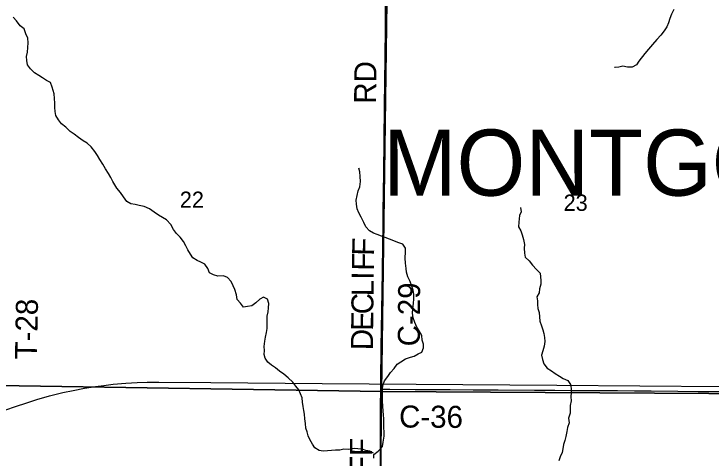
# Model space of a CAD drawing. Extents: x 1584893 to 1934202, y 663575 to 1091909.
# Drawn here: x 1729310 to 1738805, y 941991 to 948034 of the extents above; entities that cross this region are included whole.
import ezdxf

# ---------------------------------------------------------------- set-up
doc = ezdxf.new("R2010")
doc.units = 0
for name, color, linetype in [('GM_X_County_Road', 7, 'Continuous'), ('GM_X_County_Road_Text', 7, 'Continuous'), ('GM_X_Minor_River', 7, 'Continuous'), ('GM_X_Rail_Line', 7, 'Continuous'), ('GM_X_Section', 7, 'Continuous'), ('GM_X_Section_Text', 7, 'Continuous'), ('GM_X_Township_Road_Text', 7, 'Continuous'), ('GM_X_Township_Text', 7, 'Continuous')]:
    doc.layers.add(name, color=color, linetype=linetype)

msp = doc.modelspace()

# ---------------------------------------------------------------- linework, layer by layer
at = {"layer": 'GM_X_County_Road'}
for points in [[(1734307.9, 943007.4), (1734311.8, 943525.3), (1734315.9, 943722.1), (1734320.1, 944017.3), (1734323.4, 944246.9), (1734329.4, 944542.2), (1734334, 944886.7), (1734337.7, 945165.5), (1734340.4, 945378.8), (1734343.1, 945575.6), (1734346.9, 945903.7), (1734352.4, 946281), (1734353.6, 946428.6), (1734356.4, 946658.3), (1734358.2, 946789.5), (1734361.3, 947101.3), (1734365, 947445.7), (1734369.6, 947839.5), (1734373.1, 948085.5), (1734373.6, 948209.7)], [(1734306, 942928.9), (1734307.9, 943007.4)], [(1734278.2, 939895.5), (1734278.7, 939953.1), (1734279.9, 940084.1), (1734286.5, 940460.7), (1734292.5, 940739), (1734297.1, 941066.4), (1734299.9, 941377.3), (1734301.5, 941557.4), (1734302.8, 942245.2), (1734304.6, 942507.2), (1734304.3, 942736.5), (1734306.1, 942883.8), (1734306, 942928.9)], [(1734306, 942928.9), (1734349.5, 942929.2), (1734431.6, 942929.9), (1734775.9, 942925.9), (1735251.5, 942922.9), (1735563, 942921), (1735907.4, 942917.5), (1736399.3, 942914.7), (1736678, 942912.7), (1736907.6, 942911.4), (1737137.2, 942910), (1737399.4, 942908.5), (1737530.7, 942908.5), (1737760.2, 942905.3), (1737989.8, 942904.6), (1738350.5, 942900.4), (1738629.2, 942898.2), (1738940.8, 942896.5)]]:
    msp.add_lwpolyline(points, dxfattribs=at)
at = {"layer": 'GM_X_Minor_River'}
for points in [[(1738296.6, 948095), (1738265.5, 948029.4), (1738244.5, 947971.6), (1738225.5, 947911.8), (1738202.7, 947860), (1738167.7, 947804.5), (1738120.7, 947747.1), (1738067.6, 947687.8), (1738008.4, 947616.7), (1737951.3, 947553.4), (1737904.3, 947496.1), (1737822.5, 947393.2), (1737789.6, 947341.6), (1737731, 947310.5), (1737668.9, 947309.5), (1737601.1, 947324.7), (1737550.8, 947311.5), (1737500.7, 947306.3), (1737490.6, 947304.5)], [(1730448.4, 946105.8), (1730413.3, 946162.4), (1730364.3, 946227.4), (1730307.1, 946274.5), (1730253.5, 946305.4), (1730190.2, 946350.6), (1730130.9, 946399.6), (1730077.4, 946434.6), (1730018.3, 946491.7), (1729957, 946538.8), (1729915.8, 946593.6), (1729882.7, 946650.3), (1729873.7, 946708.6), (1729868.5, 946760.8), (1729865.5, 946819), (1729862.5, 946881.1), (1729857.6, 946947.4), (1729829, 947036), (1729806.1, 947100.6), (1729754.5, 947129.5), (1729701, 947166.4), (1729647.5, 947197.4), (1729590, 947232.4), (1729534.8, 947287.4), (1729493.7, 947342.2), (1729484.6, 947398.5), (1729483.5, 947456.7), (1729494.5, 947514.6), (1729499.5, 947576.7), (1729502.6, 947642.8), (1729497.6, 947705), (1729474.5, 947761.5), (1729451.6, 947830), (1729394.2, 947871.1), (1729343.3, 947938.1), (1729298.1, 947990.9)], [(1734208.4, 942056.6), (1734156.8, 942083.5), (1734104.9, 942092.4), (1734051.2, 942113.4), (1733995.1, 942116.3), (1733943.2, 942121.2), (1733870.8, 942106.3), (1733804.8, 942111.4), (1733750.6, 942100.3), (1733688.5, 942099.3), (1733634.4, 942096.2), (1733582.2, 942089), (1733522, 942084), (1733466.2, 942094.9), (1733410.7, 942129.9), (1733375.5, 942180.7), (1733340.4, 942243.4), (1733319.2, 942293.8), (1733306.1, 942346.2), (1733286.9, 942396.6), (1733280, 942462.9), (1733273, 942527.1), (1733268, 942587.3), (1733260.8, 942639.6), (1733249.7, 942691.9), (1733240.6, 942750.2), (1733235.6, 942810.4), (1733212.5, 942862.9), (1733189.3, 942917.4), (1733150.1, 942970.2), (1733107, 943023), (1733045.9, 943082.1), (1732986.6, 943133.2), (1732927.2, 943172.3), (1732871.9, 943219.3), (1732818.4, 943256.3), (1732767, 943297.2), (1732731.9, 943349.9), (1732718.7, 943402.2), (1732721.6, 943454.3), (1732716.5, 943508.5), (1732729.7, 943580.5), (1732738.6, 943636.4), (1732751.6, 943698.4), (1732760.5, 943752.3), (1732757.3, 943802.5), (1732759.3, 943920.8), (1732772.3, 943980.7), (1732775.2, 944034.8), (1732784.2, 944094.7), (1732763.1, 944151.2), (1732711.5, 944178.1), (1732659, 944154.9), (1732604.1, 944101.7), (1732551.4, 944064.5), (1732491.2, 944055.5), (1732439, 944046.3), (1732395.8, 944099.2), (1732352.6, 944150), (1732339.5, 944210.3), (1732316.7, 944284.9), (1732295.5, 944335.3), (1732268.5, 944393.9), (1732219.3, 944446.8), (1732165.6, 944471.8), (1732087.5, 944467), (1732029.6, 944482), (1731974, 944511), (1731951, 944569.5), (1731909.9, 944630.3), (1731856.3, 944655.3), (1731804.6, 944680.2), (1731745.1, 944713.2), (1731713.9, 944763.9), (1731676.8, 944824.6), (1731653.7, 944879.1), (1731620.7, 944939.8), (1731573.5, 944994.7), (1731522.3, 945047.7), (1731485.1, 945100.4), (1731448.3, 945171.2), (1731387.2, 945232.3), (1731333.6, 945263.3), (1731278.1, 945294.2), (1731218.7, 945337.3), (1731155.4, 945380.5), (1731085.8, 945411.7), (1731018, 945428.8), (1730960.1, 945441.8), (1730900.2, 945450.8), (1730846.7, 945483.8), (1730803.6, 945544.6), (1730762.6, 945603.4), (1730713.5, 945662.4), (1730656.9, 945755.5), (1730627.8, 945810.1), (1730596.7, 945864.8), (1730555.6, 945925.6), (1730520.6, 945990.3), (1730481.6, 946053.1), (1730448.4, 946105.8)], [(1734346.3, 942523.4), (1734343.1, 942577.6), (1734340, 942627.8), (1734333.1, 942696), (1734330.3, 942768.3), (1734329.1, 942818.4), (1734329.9, 942870.5), (1734328.8, 942924.6), (1734333.7, 942980.7), (1734358.8, 943040.4), (1734401.8, 943101.8), (1734440.7, 943153.3), (1734489.7, 943208.6), (1734530.7, 943268.1), (1734581.3, 943299.3), (1734644, 943340.4), (1734710.5, 943363.3), (1734760.8, 943378.5), (1734815.4, 943409.7), (1734867.8, 943432.9), (1734888.8, 943488.7), (1734887.6, 943542.8), (1734870.5, 943595.2), (1734863.5, 943657.5), (1734828.5, 943720.2), (1734799.3, 943772.8), (1734770.3, 943833.4), (1734749.3, 943899.9), (1734740.4, 943964.2), (1734745.4, 944026.3), (1734750.5, 944092.3), (1734755.6, 944156.4), (1734756.6, 944220.5), (1734747.5, 944276.8), (1734728.4, 944331.2), (1734705.4, 944391.8), (1734676.4, 944458.4), (1734657.4, 944518.8), (1734654.3, 944571), (1734643.4, 944641.3), (1734638.5, 944711.6), (1734642, 944797.7), (1734642.8, 944847.8), (1734607.6, 944900.5), (1734537.9, 944925.7), (1734486.2, 944944.6), (1734424.5, 944967.7), (1734366.8, 944992.7), (1734315.1, 945009.6), (1734257.4, 945034.6), (1734205.6, 945049.5), (1734154.1, 945084.4), (1734102.9, 945137.3), (1734077.8, 945195.9), (1734038.9, 945266.7), (1734009.9, 945329.3), (1733986.8, 945383.8), (1733975.8, 945444.1), (1733970.7, 945500.3), (1733983.7, 945562.3), (1733998.8, 945626.2), (1734019.7, 945679.9), (1734028.9, 945753.9), (1734026, 945820.2), (1734023.1, 945884.3), (1734005.9, 945934.7), (1734011.9, 945932.6)], [(1736209.8, 945401.3), (1736218.8, 945343), (1736193.9, 945289.3), (1736186.5, 945201.2), (1736181.4, 945139.1), (1736212.5, 945082.5), (1736233.7, 945028), (1736252.6, 944963.6), (1736263.5, 944895.2), (1736260.7, 944845.2), (1736265.6, 944778.9), (1736274.7, 944724.7), (1736326, 944675.7), (1736375.1, 944614.8), (1736426.2, 944557.8), (1736479.4, 944508.8), (1736482.6, 944456.7), (1736485.8, 944406.5), (1736484.9, 944356.4), (1736469.9, 944292.5), (1736463, 944238.5), (1736434.1, 944186.8), (1736441.2, 944132.6), (1736442.4, 944082.5), (1736445.5, 944026.3), (1736464.6, 943971.8), (1736467.7, 943913.7), (1736472.7, 943855.4), (1736493.6, 943788.9), (1736512.8, 943736.5), (1736528, 943686.2), (1736535.1, 943629.9), (1736540.2, 943575.7), (1736531.2, 943513.7), (1736514.1, 943449.8), (1736497.1, 943390), (1736510.1, 943331.7), (1736527.2, 943273.2), (1736574.3, 943214.3), (1736629.8, 943179.3), (1736683.2, 943140.4), (1736740.7, 943105.3), (1736792.2, 943072.4), (1736853.9, 943045.3), (1736891, 942992.6), (1736900.1, 942936.3), (1736901.2, 942882.2), (1736894.3, 942826.2), (1736899.4, 942767.9), (1736886.4, 942708), (1736887.4, 942649.9), (1736884.6, 942599.8), (1736865.5, 942534), (1736870.5, 942471.8), (1736849.4, 942405.9), (1736840.5, 942352), (1736827.4, 942284), (1736814.5, 942232.1), (1736797.5, 942174.3), (1736786.6, 942118.3), (1736777.7, 942066.4), (1736750.7, 942008.7), (1736731.8, 941952.8)], [(1734213.3, 941988.4), (1734212.1, 942038.5), (1734269, 942083.7), (1734328.1, 942148.9), (1734339, 942206.8), (1734352.4, 942288.8), (1734353.3, 942342.9), (1734348.3, 942405.1), (1734347.1, 942455.3), (1734346.3, 942523.4)]]:
    msp.add_lwpolyline(points, dxfattribs=at)
at = {"layer": 'GM_X_Rail_Line'}
msp.add_lwpolyline([(1729199.1, 942645.5), (1729331.6, 942693.1), (1729485.4, 942744.4), (1729623.9, 942788.6), (1729792.4, 942836.9), (1729977.3, 942881.6), (1730117.6, 942911.7), (1730271.9, 942940.6), (1730423.3, 942964.1), (1730534.1, 942980.6), (1730661.9, 942994.8), (1730835.8, 943008.9), (1730988.9, 943017.7), (1731122.7, 943022.5), (1731285.9, 943023), (1731992.3, 943018.9), (1733508.2, 943007.1), (1736702.6, 942983), (1740093.8, 942954.7), (1742156.4, 942937.6), (1744208.5, 942921.7), (1745001.5, 942915.2), (1747995.6, 942888.1), (1750152.5, 942869.9)], dxfattribs=at)
at = {"layer": 'GM_X_Section'}
for points in [[(1729163.4, 948254.1), (1734387.5, 948197.5), (1734314.2, 942895.5), (1729088.3, 942976.2)], [(1734387.5, 948197.5), (1739635.8, 948156.7), (1739520.5, 942867.1), (1734314.2, 942895.5)], [(1734314.2, 942895.5), (1739520.5, 942867.1), (1739430.9, 937549.2), (1734256.8, 937607.5)]]:
    msp.add_lwpolyline(points, close=True, dxfattribs=at)
msp.add_lwpolyline([(1729088.3, 942976.2), (1734314.2, 942895.5), (1734256.8, 937607.5)], dxfattribs=at)

# ---------------------------------------------------------------- texts
at = {"layer": 'GM_X_County_Road_Text'}
for s, rotation, p in [('RD', 89.54552, (1734243, 946811.6)), ('F', 88.60767, (1734214.9, 944740.7)), ('F', 89.25402, (1734212.3, 944539.2)), ('I', 89.29794, (1734210.8, 944416.1)), ('L', 89.29283, (1734208, 944191.7)), ('C-29', 89.65667, (1734838.2, 943510.2)), ('C', 89.29354, (1734204.9, 943945.3)), ('E', 89.29839, (1734202.2, 943720.9)), ('D', 89.29326, (1734198.9, 943456.9)), ('C-36', 359.61206, (1734555.2, 942407)), ('DECLIFF', 89.49375, (1734172.5, 940590.6))]:
    msp.add_text(s, height=300, rotation=rotation, dxfattribs=at).set_placement(p)
at = {"layer": 'GM_X_Section_Text'}
for s, p in [('22', (1731569.2, 945395.9)), ('23', (1736796.4, 945354.6))]:
    msp.add_text(s, height=221, rotation=0.00001, dxfattribs=at).set_placement(p)
at = {"layer": 'GM_X_Township_Road_Text'}
msp.add_text('T-28', height=300, rotation=88.94899, dxfattribs=at).set_placement((1729623.6, 943331.3))
at = {"layer": 'GM_X_Township_Text'}
msp.add_text('MONTGOMERY', height=900, rotation=0.00001, dxfattribs=at).set_placement((1734336.4, 945560.7))

doc.saveas('drawing.dxf')
